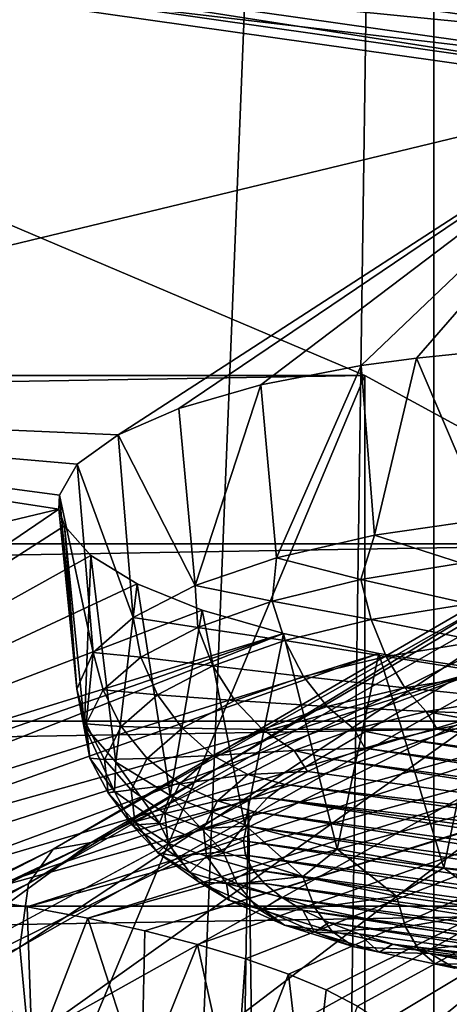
# Model space of a CAD drawing. Header units: millimetres. Extents: x -24 to 24, y 0 to 188.
# Tile 285 of 460: x 8.019 to 8.788, y 137.788 to 139.549. Entities that reach past the tile are written whole.
import ezdxf

# ---------------------------------------------------------------- set-up
doc = ezdxf.new("R2010")
doc.units = ezdxf.units.MM
doc.header["$LTSCALE"] = 58.620611
for name, color, linetype in [('160', 7, 'CONTINUOUS'), ('165', 7, 'CONTINUOUS'), ('169', 7, 'CONTINUOUS'), ('170', 7, 'CONTINUOUS'), ('214', 7, 'CONTINUOUS'), ('215', 7, 'CONTINUOUS'), ('227', 7, 'CONTINUOUS'), ('228', 7, 'CONTINUOUS'), ('279', 7, 'CONTINUOUS'), ('285', 7, 'CONTINUOUS'), ('286', 7, 'CONTINUOUS'), ('287', 7, 'CONTINUOUS'), ('288', 7, 'CONTINUOUS'), ('289', 7, 'CONTINUOUS'), ('31', 7, 'CONTINUOUS'), ('335', 7, 'CONTINUOUS'), ('346', 7, 'CONTINUOUS'), ('348', 7, 'CONTINUOUS')]:
    doc.layers.add(name, color=color, linetype=linetype)

msp = doc.modelspace()

# ---------------------------------------------------------------- linework, layer by layer
at = {"layer": '160', "color": 7, "linetype": 'CONTINUOUS'}
for points in [[(8.4286, 138.1523, 207.5564), (8.7983, 109.7218, 116.809), (9.1105, 138.5537, 207.7421), (8.4286, 138.1523, 207.5564)], [(7.7557, 137.7907, 207.3887), (7.935, 109.3477, 116.9269), (8.4286, 138.1523, 207.5564), (7.7557, 137.7907, 207.3887)], [(7.935, 109.3477, 116.9269), (8.7983, 109.7218, 116.809), (8.4286, 138.1523, 207.5564), (7.935, 109.3477, 116.9269)]]:
    msp.add_3dface(points, dxfattribs=at)
at = {"layer": '165', "color": 7, "linetype": 'CONTINUOUS'}
for points in [[(13.2011, 140.4506, 117.4982), (6.8726, 137.3402, 108.0969), (4.401, 140.4837, 117.4356), (13.2011, 140.4506, 117.4982)], [(13.1804, 137.3414, 108.1005), (6.8726, 137.3402, 108.0969), (13.2011, 140.4506, 117.4982), (13.1804, 137.3414, 108.1005)]]:
    msp.add_3dface(points, dxfattribs=at)
at = {"layer": '169', "color": 7, "linetype": 'CONTINUOUS'}
for points in [[(10.6996, 133.9622, 212.1443), (8.6714, 133.6929, 211.2902), (10.6344, 138.2221, 210.7215), (10.6996, 133.9622, 212.1443)], [(10.6344, 138.2221, 210.7215), (8.6714, 133.6929, 211.2902), (9.9362, 137.7099, 210.5408), (10.6344, 138.2221, 210.7215)]]:
    msp.add_3dface(points, dxfattribs=at)
at = {"layer": '170', "color": 7, "linetype": 'CONTINUOUS'}
for points in [[(8.147, 138.0767, 207.8256), (9.3596, 138.7896, 208.1598), (8.0791, 138.0651, 208.1683), (8.147, 138.0767, 207.8256)], [(9.3596, 138.7896, 208.1598), (9.2873, 138.767, 208.5011), (8.0791, 138.0651, 208.1683), (9.3596, 138.7896, 208.1598)], [(8.147, 138.0767, 207.8256), (9.1105, 138.5537, 207.7421), (9.3596, 138.7896, 208.1598), (8.147, 138.0767, 207.8256)], [(9.2424, 138.696, 208.8544), (8.0353, 138.0036, 208.5236), (9.2873, 138.767, 208.5011), (9.2424, 138.696, 208.8544)], [(9.2873, 138.767, 208.5011), (8.0353, 138.0036, 208.5236), (8.0791, 138.0651, 208.1683), (9.2873, 138.767, 208.5011)], [(9.2293, 138.5746, 209.2067), (8.0197, 137.8895, 208.8782), (9.2424, 138.696, 208.8544), (9.2293, 138.5746, 209.2067)], [(9.2424, 138.696, 208.8544), (8.0197, 137.8895, 208.8782), (8.0353, 138.0036, 208.5236), (9.2424, 138.696, 208.8544)], [(9.2293, 138.5746, 209.2067), (8.0348, 137.7243, 209.2177), (8.0197, 137.8895, 208.8782), (9.2293, 138.5746, 209.2067)], [(9.2507, 138.4047, 209.5435), (8.0348, 137.7243, 209.2177), (9.2293, 138.5746, 209.2067), (9.2507, 138.4047, 209.5435)], [(8.4286, 138.1523, 207.5564), (9.1105, 138.5537, 207.7421), (8.147, 138.0767, 207.8256), (8.4286, 138.1523, 207.5564)], [(9.2507, 138.4047, 209.5435), (8.0806, 137.5137, 209.5281), (8.0348, 137.7243, 209.2177), (9.2507, 138.4047, 209.5435)], [(9.3063, 138.1922, 209.8509), (8.0806, 137.5137, 209.5281), (9.2507, 138.4047, 209.5435), (9.3063, 138.1922, 209.8509)], [(9.3063, 138.1922, 209.8509), (8.1546, 137.267, 209.7975), (8.0806, 137.5137, 209.5281), (9.3063, 138.1922, 209.8509)], [(9.3933, 137.9463, 210.1173), (8.1546, 137.267, 209.7975), (9.3063, 138.1922, 209.8509), (9.3933, 137.9463, 210.1173)], [(7.7557, 137.7907, 207.3887), (8.4286, 138.1523, 207.5564), (8.147, 138.0767, 207.8256), (7.7557, 137.7907, 207.3887)], [(6.8838, 137.4509, 207.5303), (8.147, 138.0767, 207.8256), (6.8223, 137.45, 207.8744), (6.8838, 137.4509, 207.5303)], [(8.147, 138.0767, 207.8256), (8.0791, 138.0651, 208.1683), (6.8223, 137.45, 207.8744), (8.147, 138.0767, 207.8256)], [(6.8838, 137.4509, 207.5303), (7.7557, 137.7907, 207.3887), (8.147, 138.0767, 207.8256), (6.8838, 137.4509, 207.5303)], [(8.0353, 138.0036, 208.5236), (6.7814, 137.3977, 208.2315), (8.0791, 138.0651, 208.1683), (8.0353, 138.0036, 208.5236)], [(8.0791, 138.0651, 208.1683), (6.7814, 137.3977, 208.2315), (6.8223, 137.45, 207.8744), (8.0791, 138.0651, 208.1683)], [(8.0197, 137.8895, 208.8782), (6.7648, 137.2909, 208.5883), (8.0353, 138.0036, 208.5236), (8.0197, 137.8895, 208.8782)], [(8.0353, 138.0036, 208.5236), (6.7648, 137.2909, 208.5883), (6.7814, 137.3977, 208.2315), (8.0353, 138.0036, 208.5236)], [(9.3933, 137.9463, 210.1173), (8.5193, 137.1319, 210.0816), (8.1546, 137.267, 209.7975), (9.3933, 137.9463, 210.1173)], [(9.8062, 137.8581, 210.4176), (8.5193, 137.1319, 210.0816), (9.3933, 137.9463, 210.1173), (9.8062, 137.8581, 210.4176)], [(8.0197, 137.8895, 208.8782), (6.7745, 137.1306, 208.9303), (6.7648, 137.2909, 208.5883), (8.0197, 137.8895, 208.8782)], [(8.0348, 137.7243, 209.2177), (6.7745, 137.1306, 208.9303), (8.0197, 137.8895, 208.8782), (8.0348, 137.7243, 209.2177)], [(9.8062, 137.8581, 210.4176), (9.2442, 137.2428, 210.3763), (8.5193, 137.1319, 210.0816), (9.8062, 137.8581, 210.4176)]]:
    msp.add_3dface(points, dxfattribs=at)
at = {"layer": '214', "color": 7, "linetype": 'CONTINUOUS'}
for points in [[(7.416, 139.7531, 251.9457), (7.4427, 139.6807, 251.7136), (9.1396, 139.5123, 251.1817), (7.416, 139.7531, 251.9457)], [(7.4427, 139.6807, 251.7136), (9.1682, 139.4353, 250.9353), (9.1396, 139.5123, 251.1817), (7.4427, 139.6807, 251.7136)]]:
    msp.add_3dface(points, dxfattribs=at)
at = {"layer": '215', "color": 7, "linetype": 'CONTINUOUS'}
msp.add_3dface([(7.416, 139.7531, 251.9457), (9.1396, 139.5123, 251.1817), (9.1435, 139.5504, 251.2648), (7.416, 139.7531, 251.9457)], dxfattribs=at)
at = {"layer": '227', "color": 7, "linetype": 'CONTINUOUS'}
for points in [[(8.6366, 138.9125, 238.8042), (7.9747, 139.193, 239.6939), (-8.6366, 138.9125, 238.8042), (8.6366, 138.9125, 238.8042)], [(9.1899, 138.6114, 237.8494), (8.6366, 138.9125, 238.8042), (-9.1899, 138.6114, 237.8494), (9.1899, 138.6114, 237.8494)], [(-9.1899, 138.6114, 237.8494), (8.6366, 138.9125, 238.8042), (-8.6366, 138.9125, 238.8042), (-9.1899, 138.6114, 237.8494)], [(9.6276, 138.2937, 236.8416), (9.1899, 138.6114, 237.8494), (-9.6276, 138.2937, 236.8416), (9.6276, 138.2937, 236.8416)], [(-9.6276, 138.2937, 236.8416), (9.1899, 138.6114, 237.8494), (-9.1899, 138.6114, 237.8494), (-9.6276, 138.2937, 236.8416)], [(9.9443, 137.9631, 235.7933), (9.6276, 138.2937, 236.8416), (-9.9443, 137.9631, 235.7933), (9.9443, 137.9631, 235.7933)], [(-9.9443, 137.9631, 235.7933), (9.6276, 138.2937, 236.8416), (-9.6276, 138.2937, 236.8416), (-9.9443, 137.9631, 235.7933)], [(10.1359, 137.624, 234.7178), (9.9443, 137.9631, 235.7933), (-10.1359, 137.624, 234.7178), (10.1359, 137.624, 234.7178)], [(-10.1359, 137.624, 234.7178), (9.9443, 137.9631, 235.7933), (-9.9443, 137.9631, 235.7933), (-10.1359, 137.624, 234.7178)]]:
    msp.add_3dface(points, dxfattribs=at)
at = {"layer": '228', "color": 7, "linetype": 'CONTINUOUS'}
for points in [[(9.1682, 139.4353, 250.9353), (7.4427, 139.6807, 251.7136), (7.4431, 139.7055, 251.7056), (9.1682, 139.4353, 250.9353)], [(9.1686, 139.4601, 250.9273), (9.1682, 139.4353, 250.9353), (7.4431, 139.7055, 251.7056), (9.1686, 139.4601, 250.9273)]]:
    msp.add_3dface(points, dxfattribs=at)
at = {"layer": '279', "color": 7, "linetype": 'CONTINUOUS'}
for points in [[(7.4242, 139.666, 251.6695), (6.8428, 138.865, 248.8357), (9.1452, 139.4213, 250.8932), (7.4242, 139.666, 251.6695)], [(9.1452, 139.4213, 250.8932), (6.8428, 138.865, 248.8357), (8.1951, 138.8062, 248.7339), (9.1452, 139.4213, 250.8932)], [(8.304, 138.8534, 248.9155), (9.1452, 139.4213, 250.8932), (8.1951, 138.8062, 248.7339), (8.304, 138.8534, 248.9155)], [(8.4506, 138.8955, 249.0786), (9.1452, 139.4213, 250.8932), (8.304, 138.8534, 248.9155), (8.4506, 138.8955, 249.0786)], [(8.6299, 138.9299, 249.2132), (9.1452, 139.4213, 250.8932), (8.4506, 138.8955, 249.0786), (8.6299, 138.9299, 249.2132)], [(8.7288, 138.9434, 249.2672), (9.1452, 139.4213, 250.8932), (8.6299, 138.9299, 249.2132), (8.7288, 138.9434, 249.2672)], [(8.8328, 138.9542, 249.3115), (9.1452, 139.4213, 250.8932), (8.7288, 138.9434, 249.2672), (8.8328, 138.9542, 249.3115)], [(6.8428, 138.865, 248.8357), (6.151, 138.2093, 245.9858), (8.0895, 138.6732, 248.2267), (6.8428, 138.865, 248.8357)], [(6.8428, 138.865, 248.8357), (8.0895, 138.6732, 248.2267), (8.0903, 138.6982, 248.3216), (6.8428, 138.865, 248.8357)], [(8.1951, 138.8062, 248.7339), (6.8428, 138.865, 248.8357), (8.1221, 138.7534, 248.5315), (8.1951, 138.8062, 248.7339)], [(8.1221, 138.7534, 248.5315), (6.8428, 138.865, 248.8357), (8.0903, 138.6982, 248.3216), (8.1221, 138.7534, 248.5315)], [(6.151, 138.2093, 245.9858), (7.1583, 138.0393, 245.4479), (8.0895, 138.6732, 248.2267), (6.151, 138.2093, 245.9858)], [(8.0895, 138.6732, 248.2267), (7.1583, 138.0393, 245.4479), (8.0994, 138.6434, 248.1146), (8.0895, 138.6732, 248.2267)], [(8.0994, 138.6434, 248.1146), (7.1583, 138.0393, 245.4479), (8.1467, 138.5902, 247.9163), (8.0994, 138.6434, 248.1146)], [(8.1467, 138.5902, 247.9163), (7.1583, 138.0393, 245.4479), (8.2296, 138.5396, 247.7314), (8.1467, 138.5902, 247.9163)], [(8.2296, 138.5396, 247.7314), (7.1583, 138.0393, 245.4479), (8.3456, 138.4927, 247.5645), (8.2296, 138.5396, 247.7314)], [(8.3456, 138.4927, 247.5645), (7.1583, 138.0393, 245.4479), (8.4913, 138.4507, 247.4207), (8.3456, 138.4927, 247.5645)], [(8.4913, 138.4507, 247.4207), (7.1583, 138.0393, 245.4479), (7.298, 138.0358, 245.4674), (8.4913, 138.4507, 247.4207)], [(7.425, 138.0299, 245.4727), (8.4913, 138.4507, 247.4207), (7.298, 138.0358, 245.4674), (7.425, 138.0299, 245.4727)], [(8.6618, 138.4149, 247.3049), (8.4913, 138.4507, 247.4207), (7.425, 138.0299, 245.4727), (8.6618, 138.4149, 247.3049)], [(7.5516, 138.0213, 245.4662), (8.6618, 138.4149, 247.3049), (7.425, 138.0299, 245.4727), (7.5516, 138.0213, 245.4662)], [(8.8514, 138.3865, 247.2213), (8.6618, 138.4149, 247.3049), (7.5516, 138.0213, 245.4662), (8.8514, 138.3865, 247.2213)], [(7.6767, 138.0102, 245.4481), (8.8514, 138.3865, 247.2213), (7.5516, 138.0213, 245.4662), (7.6767, 138.0102, 245.4481)], [(7.7993, 137.9966, 245.4185), (8.8514, 138.3865, 247.2213), (7.6767, 138.0102, 245.4481), (7.7993, 137.9966, 245.4185)], [(9.0534, 138.3666, 247.1725), (8.8514, 138.3865, 247.2213), (7.7993, 137.9966, 245.4185), (9.0534, 138.3666, 247.1725)], [(7.9182, 137.9805, 245.3777), (9.0534, 138.3666, 247.1725), (7.7993, 137.9966, 245.4185), (7.9182, 137.9805, 245.3777)], [(9.2614, 138.3559, 247.16), (9.0534, 138.3666, 247.1725), (7.9182, 137.9805, 245.3777), (9.2614, 138.3559, 247.16)], [(9.6864, 138.3653, 247.2506), (9.6726, 138.3642, 247.245), (8.2429, 137.919, 245.1924), (9.6864, 138.3653, 247.2506)], [(8.3373, 137.8947, 245.1115), (9.6864, 138.3653, 247.2506), (8.2429, 137.919, 245.1924), (8.3373, 137.8947, 245.1115)], [(8.4232, 137.8688, 245.0221), (9.6864, 138.3653, 247.2506), (8.3373, 137.8947, 245.1115), (8.4232, 137.8688, 245.0221)], [(8.5001, 137.8416, 244.925), (9.6864, 138.3653, 247.2506), (8.4232, 137.8688, 245.0221), (8.5001, 137.8416, 244.925)], [(8.5671, 137.8133, 244.8211), (9.6864, 138.3653, 247.2506), (8.5001, 137.8416, 244.925), (8.5671, 137.8133, 244.8211)], [(8.6236, 137.7843, 244.7114), (9.6864, 138.3653, 247.2506), (8.5671, 137.8133, 244.8211), (8.6236, 137.7843, 244.7114)], [(8.669, 137.755, 244.5976), (9.6864, 138.3653, 247.2506), (8.6236, 137.7843, 244.7114), (8.669, 137.755, 244.5976)], [(8.7249, 137.6978, 244.3658), (9.6864, 138.3653, 247.2506), (8.669, 137.755, 244.5976), (8.7249, 137.6978, 244.3658)], [(8.7262, 137.6957, 244.3568), (9.6864, 138.3653, 247.2506), (8.7249, 137.6978, 244.3658), (8.7262, 137.6957, 244.3568)], [(9.6864, 138.3653, 247.2506), (8.7262, 137.6957, 244.3568), (10.7859, 138.1028, 246.4183), (9.6864, 138.3653, 247.2506)], [(8.0325, 137.9621, 245.3261), (9.2614, 138.3559, 247.16), (7.9182, 137.9805, 245.3777), (8.0325, 137.9621, 245.3261)], [(9.4695, 138.3549, 247.1841), (9.2614, 138.3559, 247.16), (8.0325, 137.9621, 245.3261), (9.4695, 138.3549, 247.1841)], [(8.141, 137.9415, 245.2642), (9.4695, 138.3549, 247.1841), (8.0325, 137.9621, 245.3261), (8.141, 137.9415, 245.2642)], [(9.6726, 138.3642, 247.245), (9.4695, 138.3549, 247.1841), (8.141, 137.9415, 245.2642), (9.6726, 138.3642, 247.245)], [(8.2429, 137.919, 245.1924), (9.6726, 138.3642, 247.245), (8.141, 137.9415, 245.2642), (8.2429, 137.919, 245.1924)], [(8.7262, 137.6957, 244.3568), (9.5781, 137.4602, 243.6099), (10.7859, 138.1028, 246.4183), (8.7262, 137.6957, 244.3568)]]:
    msp.add_3dface(points, dxfattribs=at)
at = {"layer": '285', "color": 7, "linetype": 'CONTINUOUS'}
for points in [[(8.8328, 138.9542, 249.3115), (8.7288, 138.9434, 249.2672), (8.8517, 138.6556, 249.3832), (8.8328, 138.9542, 249.3115)], [(8.6299, 138.9299, 249.2132), (8.4506, 138.8955, 249.0786), (8.4786, 138.5863, 249.1634), (8.6299, 138.9299, 249.2132)], [(8.6538, 138.6265, 249.2908), (8.6299, 138.9299, 249.2132), (8.4786, 138.5863, 249.1634), (8.6538, 138.6265, 249.2908)], [(8.7288, 138.9434, 249.2672), (8.6299, 138.9299, 249.2132), (8.6538, 138.6265, 249.2908), (8.7288, 138.9434, 249.2672)], [(8.8517, 138.6556, 249.3832), (8.7288, 138.9434, 249.2672), (8.6538, 138.6265, 249.2908), (8.8517, 138.6556, 249.3832)], [(8.4506, 138.8955, 249.0786), (8.304, 138.8534, 248.9155), (8.3328, 138.5366, 249.0058), (8.4506, 138.8955, 249.0786)], [(8.4786, 138.5863, 249.1634), (8.4506, 138.8955, 249.0786), (8.3328, 138.5366, 249.0058), (8.4786, 138.5863, 249.1634)], [(8.304, 138.8534, 248.9155), (8.1951, 138.8062, 248.7339), (8.3328, 138.5366, 249.0058), (8.304, 138.8534, 248.9155)], [(8.1951, 138.8062, 248.7339), (8.2221, 138.4793, 248.8241), (8.3328, 138.5366, 249.0058), (8.1951, 138.8062, 248.7339)]]:
    msp.add_3dface(points, dxfattribs=at)
at = {"layer": '286', "color": 7, "linetype": 'CONTINUOUS'}
for points in [[(8.8517, 138.6556, 249.3832), (8.6538, 138.6265, 249.2908), (8.8096, 138.5765, 249.373), (8.8517, 138.6556, 249.3832)], [(8.6538, 138.6265, 249.2908), (8.4786, 138.5863, 249.1634), (8.6296, 138.5473, 249.2802), (8.6538, 138.6265, 249.2908)], [(8.8096, 138.5765, 249.373), (8.6538, 138.6265, 249.2908), (8.6296, 138.5473, 249.2802), (8.8096, 138.5765, 249.373)], [(8.4786, 138.5863, 249.1634), (8.3328, 138.5366, 249.0058), (8.4706, 138.5086, 249.1575), (8.4786, 138.5863, 249.1634)], [(8.6296, 138.5473, 249.2802), (8.4786, 138.5863, 249.1634), (8.4706, 138.5086, 249.1575), (8.6296, 138.5473, 249.2802)], [(8.8096, 138.5765, 249.373), (8.6296, 138.5473, 249.2802), (8.8224, 138.5041, 249.3642), (8.8096, 138.5765, 249.373)], [(8.6296, 138.5473, 249.2802), (8.4706, 138.5086, 249.1575), (8.6478, 138.4757, 249.2742), (8.6296, 138.5473, 249.2802)], [(8.8224, 138.5041, 249.3642), (8.6296, 138.5473, 249.2802), (8.6478, 138.4757, 249.2742), (8.8224, 138.5041, 249.3642)], [(8.3328, 138.5366, 249.0058), (8.2221, 138.4793, 248.8241), (8.338, 138.4617, 249.0089), (8.3328, 138.5366, 249.0058)], [(8.4706, 138.5086, 249.1575), (8.3328, 138.5366, 249.0058), (8.338, 138.4617, 249.0089), (8.4706, 138.5086, 249.1575)], [(8.4706, 138.5086, 249.1575), (8.338, 138.4617, 249.0089), (8.4935, 138.4382, 249.1551), (8.4706, 138.5086, 249.1575)], [(8.6478, 138.4757, 249.2742), (8.4706, 138.5086, 249.1575), (8.4935, 138.4382, 249.1551), (8.6478, 138.4757, 249.2742)], [(8.8224, 138.5041, 249.3642), (8.6478, 138.4757, 249.2742), (8.8413, 138.4371, 249.339), (8.8224, 138.5041, 249.3642)], [(8.338, 138.4617, 249.0089), (8.2221, 138.4793, 248.8241), (8.2362, 138.4084, 248.8397), (8.338, 138.4617, 249.0089)], [(8.6478, 138.4757, 249.2742), (8.4935, 138.4382, 249.1551), (8.6745, 138.4099, 249.253), (8.6478, 138.4757, 249.2742)], [(8.8413, 138.4371, 249.339), (8.6478, 138.4757, 249.2742), (8.6745, 138.4099, 249.253), (8.8413, 138.4371, 249.339)], [(8.338, 138.4617, 249.0089), (8.2362, 138.4084, 248.8397), (8.3648, 138.3927, 249.0109), (8.338, 138.4617, 249.0089)], [(8.4935, 138.4382, 249.1551), (8.338, 138.4617, 249.0089), (8.3648, 138.3927, 249.0109), (8.4935, 138.4382, 249.1551)], [(8.4935, 138.4382, 249.1551), (8.3648, 138.3927, 249.0109), (8.527, 138.3741, 249.1392), (8.4935, 138.4382, 249.1551)], [(8.6745, 138.4099, 249.253), (8.4935, 138.4382, 249.1551), (8.527, 138.3741, 249.1392), (8.6745, 138.4099, 249.253)], [(8.8413, 138.4371, 249.339), (8.6745, 138.4099, 249.253), (8.865, 138.3795, 249.2989), (8.8413, 138.4371, 249.339)], [(8.2362, 138.4084, 248.8397), (8.266, 138.341, 248.8467), (8.3648, 138.3927, 249.0109), (8.2362, 138.4084, 248.8397)], [(8.6745, 138.4099, 249.253), (8.527, 138.3741, 249.1392), (8.708, 138.3539, 249.218), (8.6745, 138.4099, 249.253)], [(8.865, 138.3795, 249.2989), (8.6745, 138.4099, 249.253), (8.708, 138.3539, 249.218), (8.865, 138.3795, 249.2989)], [(8.3648, 138.3927, 249.0109), (8.266, 138.341, 248.8467), (8.4041, 138.3307, 249.0015), (8.3648, 138.3927, 249.0109)], [(8.527, 138.3741, 249.1392), (8.3648, 138.3927, 249.0109), (8.4041, 138.3307, 249.0015), (8.527, 138.3741, 249.1392)], [(8.527, 138.3741, 249.1392), (8.4041, 138.3307, 249.0015), (8.5692, 138.3202, 249.1109), (8.527, 138.3741, 249.1392)], [(8.708, 138.3539, 249.218), (8.527, 138.3741, 249.1392), (8.5692, 138.3202, 249.1109), (8.708, 138.3539, 249.218)], [(8.8921, 138.3348, 249.2464), (8.865, 138.3795, 249.2989), (8.708, 138.3539, 249.218), (8.8921, 138.3348, 249.2464)], [(8.7463, 138.3111, 249.1712), (8.708, 138.3539, 249.218), (8.5692, 138.3202, 249.1109), (8.7463, 138.3111, 249.1712)], [(8.7463, 138.3111, 249.1712), (8.8921, 138.3348, 249.2464), (8.708, 138.3539, 249.218), (8.7463, 138.3111, 249.1712)], [(8.266, 138.341, 248.8467), (8.3097, 138.2812, 248.8446), (8.4041, 138.3307, 249.0015), (8.266, 138.341, 248.8467)], [(8.4041, 138.3307, 249.0015), (8.3097, 138.2812, 248.8446), (8.4534, 138.2793, 248.9813), (8.4041, 138.3307, 249.0015)], [(8.5692, 138.3202, 249.1109), (8.4041, 138.3307, 249.0015), (8.4534, 138.2793, 248.9813), (8.5692, 138.3202, 249.1109)], [(8.7463, 138.3111, 249.1712), (8.9158, 138.3053, 249.1829), (8.8921, 138.3348, 249.2464), (8.7463, 138.3111, 249.1712)], [(8.6174, 138.2798, 249.0718), (8.5692, 138.3202, 249.1109), (8.4534, 138.2793, 248.9813), (8.6174, 138.2798, 249.0718)], [(8.6174, 138.2798, 249.0718), (8.7463, 138.3111, 249.1712), (8.5692, 138.3202, 249.1109), (8.6174, 138.2798, 249.0718)], [(8.6174, 138.2798, 249.0718), (8.7656, 138.2798, 249.102), (8.7463, 138.3111, 249.1712), (8.6174, 138.2798, 249.0718)], [(8.8385, 138.2937, 249.1462), (8.9158, 138.3053, 249.1829), (8.7463, 138.3111, 249.1712), (8.8385, 138.2937, 249.1462)], [(8.7656, 138.2798, 249.102), (8.8385, 138.2937, 249.1462), (8.7463, 138.3111, 249.1712), (8.7656, 138.2798, 249.102)], [(8.3097, 138.2812, 248.8446), (8.3646, 138.2328, 248.8336), (8.4534, 138.2793, 248.9813), (8.3097, 138.2812, 248.8446)], [(8.3646, 138.2328, 248.8336), (8.5099, 138.2418, 248.9514), (8.4534, 138.2793, 248.9813), (8.3646, 138.2328, 248.8336)], [(8.5099, 138.2418, 248.9514), (8.6174, 138.2798, 249.0718), (8.4534, 138.2793, 248.9813), (8.5099, 138.2418, 248.9514)], [(8.5099, 138.2418, 248.9514), (8.6363, 138.2454, 248.993), (8.6174, 138.2798, 249.0718), (8.5099, 138.2418, 248.9514)], [(8.698, 138.2636, 249.0507), (8.7656, 138.2798, 249.102), (8.6174, 138.2798, 249.0718), (8.698, 138.2636, 249.0507)], [(8.6363, 138.2454, 248.993), (8.698, 138.2636, 249.0507), (8.6174, 138.2798, 249.0718), (8.6363, 138.2454, 248.993)], [(8.4274, 138.1986, 248.8143), (8.5099, 138.2418, 248.9514), (8.3646, 138.2328, 248.8336), (8.4274, 138.1986, 248.8143)], [(8.4274, 138.1986, 248.8143), (8.5337, 138.2037, 248.8607), (8.5099, 138.2418, 248.9514), (8.4274, 138.1986, 248.8143)], [(8.5813, 138.2254, 248.9294), (8.6363, 138.2454, 248.993), (8.5099, 138.2418, 248.9514), (8.5813, 138.2254, 248.9294)], [(8.5337, 138.2037, 248.8607), (8.5813, 138.2254, 248.9294), (8.5099, 138.2418, 248.9514), (8.5337, 138.2037, 248.8607)], [(8.494, 138.1808, 248.7881), (8.5337, 138.2037, 248.8607), (8.4274, 138.1986, 248.8143), (8.494, 138.1808, 248.7881)]]:
    msp.add_3dface(points, dxfattribs=at)
at = {"layer": '287', "color": 7, "linetype": 'CONTINUOUS'}
for points in [[(10.0696, 138.0753, 248.4533), (8.7656, 138.2798, 249.102), (8.698, 138.2636, 249.0507), (10.0696, 138.0753, 248.4533)], [(10.0659, 138.1012, 248.5356), (8.8385, 138.2937, 249.1462), (8.7656, 138.2798, 249.102), (10.0659, 138.1012, 248.5356)], [(10.0696, 138.0753, 248.4533), (10.0659, 138.1012, 248.5356), (8.7656, 138.2798, 249.102), (10.0696, 138.0753, 248.4533)], [(10.0642, 138.0493, 248.3711), (8.698, 138.2636, 249.0507), (8.6363, 138.2454, 248.993), (10.0642, 138.0493, 248.3711)], [(10.0642, 138.0493, 248.3711), (10.0696, 138.0753, 248.4533), (8.698, 138.2636, 249.0507), (10.0642, 138.0493, 248.3711)], [(10.0498, 138.0237, 248.2898), (8.6363, 138.2454, 248.993), (8.5813, 138.2254, 248.9294), (10.0498, 138.0237, 248.2898)], [(10.0498, 138.0237, 248.2898), (10.0642, 138.0493, 248.3711), (8.6363, 138.2454, 248.993), (10.0498, 138.0237, 248.2898)], [(10.0266, 137.9987, 248.2105), (8.5813, 138.2254, 248.9294), (8.5337, 138.2037, 248.8607), (10.0266, 137.9987, 248.2105)], [(10.0266, 137.9987, 248.2105), (10.0498, 138.0237, 248.2898), (8.5813, 138.2254, 248.9294), (10.0266, 137.9987, 248.2105)], [(10.0266, 137.9987, 248.2105), (8.5337, 138.2037, 248.8607), (8.494, 138.1808, 248.7881), (10.0266, 137.9987, 248.2105)], [(9.995, 137.9747, 248.1343), (8.494, 138.1808, 248.7881), (8.4624, 138.1568, 248.7118), (9.995, 137.9747, 248.1343)], [(9.995, 137.9747, 248.1343), (10.0266, 137.9987, 248.2105), (8.494, 138.1808, 248.7881), (9.995, 137.9747, 248.1343)], [(8.4392, 138.1318, 248.6325), (9.9077, 137.9301, 247.9929), (8.4624, 138.1568, 248.7118), (8.4392, 138.1318, 248.6325)], [(9.9553, 137.9518, 248.0616), (9.995, 137.9747, 248.1343), (8.4624, 138.1568, 248.7118), (9.9553, 137.9518, 248.0616)], [(9.9077, 137.9301, 247.9929), (9.9553, 137.9518, 248.0616), (8.4624, 138.1568, 248.7118), (9.9077, 137.9301, 247.9929)], [(8.4248, 138.1061, 248.5512), (9.8527, 137.9101, 247.9293), (8.4392, 138.1318, 248.6325), (8.4248, 138.1061, 248.5512)], [(9.8527, 137.9101, 247.9293), (9.9077, 137.9301, 247.9929), (8.4392, 138.1318, 248.6325), (9.8527, 137.9101, 247.9293)], [(8.4194, 138.0802, 248.469), (9.791, 137.8919, 247.8716), (8.4248, 138.1061, 248.5512), (8.4194, 138.0802, 248.469)], [(9.791, 137.8919, 247.8716), (9.8527, 137.9101, 247.9293), (8.4248, 138.1061, 248.5512), (9.791, 137.8919, 247.8716)], [(9.7234, 137.8757, 247.8204), (9.791, 137.8919, 247.8716), (8.4194, 138.0802, 248.469), (9.7234, 137.8757, 247.8204)], [(8.4231, 138.0543, 248.3867), (9.7234, 137.8757, 247.8204), (8.4194, 138.0802, 248.469), (8.4231, 138.0543, 248.3867)], [(9.6505, 137.8617, 247.7761), (9.7234, 137.8757, 247.8204), (8.4231, 138.0543, 248.3867), (9.6505, 137.8617, 247.7761)], [(8.4358, 138.0286, 248.3052), (9.6505, 137.8617, 247.7761), (8.4231, 138.0543, 248.3867), (8.4358, 138.0286, 248.3052)], [(9.5732, 137.8502, 247.7394), (9.6505, 137.8617, 247.7761), (8.4358, 138.0286, 248.3052), (9.5732, 137.8502, 247.7394)], [(8.4573, 138.0034, 248.2254), (9.5732, 137.8502, 247.7394), (8.4358, 138.0286, 248.3052), (8.4573, 138.0034, 248.2254)], [(9.4922, 137.8411, 247.7105), (9.5732, 137.8502, 247.7394), (8.4573, 138.0034, 248.2254), (9.4922, 137.8411, 247.7105)], [(8.4875, 137.9791, 248.1482), (9.4922, 137.8411, 247.7105), (8.4573, 138.0034, 248.2254), (8.4875, 137.9791, 248.1482)], [(9.4086, 137.8346, 247.69), (9.4922, 137.8411, 247.7105), (8.4875, 137.9791, 248.1482), (9.4086, 137.8346, 247.69)], [(8.5259, 137.9558, 248.0744), (9.4086, 137.8346, 247.69), (8.4875, 137.9791, 248.1482), (8.5259, 137.9558, 248.0744)], [(9.3231, 137.8308, 247.6778), (9.4086, 137.8346, 247.69), (8.5259, 137.9558, 248.0744), (9.3231, 137.8308, 247.6778)], [(8.5723, 137.9339, 248.0048), (9.3231, 137.8308, 247.6778), (8.5259, 137.9558, 248.0744), (8.5723, 137.9339, 248.0048)], [(9.2368, 137.8296, 247.6743), (9.3231, 137.8308, 247.6778), (8.5723, 137.9339, 248.0048), (9.2368, 137.8296, 247.6743)], [(8.626, 137.9135, 247.9403), (9.2368, 137.8296, 247.6743), (8.5723, 137.9339, 248.0048), (8.626, 137.9135, 247.9403)], [(8.6865, 137.895, 247.8815), (9.2368, 137.8296, 247.6743), (8.626, 137.9135, 247.9403), (8.6865, 137.895, 247.8815)], [(9.1506, 137.8312, 247.6794), (9.2368, 137.8296, 247.6743), (8.6865, 137.895, 247.8815), (9.1506, 137.8312, 247.6794)], [(8.7531, 137.8784, 247.829), (9.1506, 137.8312, 247.6794), (8.6865, 137.895, 247.8815), (8.7531, 137.8784, 247.829)], [(9.0654, 137.8356, 247.693), (9.1506, 137.8312, 247.6794), (8.7531, 137.8784, 247.829), (9.0654, 137.8356, 247.693)], [(8.8251, 137.8641, 247.7835), (9.0654, 137.8356, 247.693), (8.7531, 137.8784, 247.829), (8.8251, 137.8641, 247.7835)]]:
    msp.add_3dface(points, dxfattribs=at)
at = {"layer": '288', "color": 7, "linetype": 'CONTINUOUS'}
for points in [[(8.2362, 138.4084, 248.8397), (8.2221, 138.4793, 248.8241), (8.1507, 138.4166, 248.6253), (8.2362, 138.4084, 248.8397)], [(8.1507, 138.4166, 248.6253), (8.1213, 138.351, 248.4171), (8.1379, 138.2895, 248.4627), (8.1507, 138.4166, 248.6253)], [(8.1688, 138.3503, 248.6555), (8.1507, 138.4166, 248.6253), (8.1379, 138.2895, 248.4627), (8.1688, 138.3503, 248.6555)], [(8.2362, 138.4084, 248.8397), (8.1507, 138.4166, 248.6253), (8.1688, 138.3503, 248.6555), (8.2362, 138.4084, 248.8397)], [(8.266, 138.341, 248.8467), (8.2362, 138.4084, 248.8397), (8.1688, 138.3503, 248.6555), (8.266, 138.341, 248.8467)], [(8.1213, 138.351, 248.4171), (8.135, 138.2849, 248.2073), (8.1448, 138.228, 248.2677), (8.1213, 138.351, 248.4171)], [(8.1379, 138.2895, 248.4627), (8.1213, 138.351, 248.4171), (8.1448, 138.228, 248.2677), (8.1379, 138.2895, 248.4627)], [(8.1688, 138.3503, 248.6555), (8.1379, 138.2895, 248.4627), (8.2006, 138.2846, 248.668), (8.1688, 138.3503, 248.6555)], [(8.266, 138.341, 248.8467), (8.1688, 138.3503, 248.6555), (8.2006, 138.2846, 248.668), (8.266, 138.341, 248.8467)], [(8.3097, 138.2812, 248.8446), (8.266, 138.341, 248.8467), (8.2006, 138.2846, 248.668), (8.3097, 138.2812, 248.8446)], [(8.135, 138.2849, 248.2073), (8.1914, 138.2208, 248.0042), (8.1891, 138.168, 248.0773), (8.135, 138.2849, 248.2073)], [(8.1448, 138.228, 248.2677), (8.135, 138.2849, 248.2073), (8.1891, 138.168, 248.0773), (8.1448, 138.228, 248.2677)], [(8.1379, 138.2895, 248.4627), (8.1448, 138.228, 248.2677), (8.1707, 138.2256, 248.4808), (8.1379, 138.2895, 248.4627)], [(8.2006, 138.2846, 248.668), (8.1379, 138.2895, 248.4627), (8.1707, 138.2256, 248.4808), (8.2006, 138.2846, 248.668)], [(8.2006, 138.2846, 248.668), (8.1707, 138.2256, 248.4808), (8.2472, 138.2274, 248.6739), (8.2006, 138.2846, 248.668)], [(8.3097, 138.2812, 248.8446), (8.2006, 138.2846, 248.668), (8.2472, 138.2274, 248.6739), (8.3097, 138.2812, 248.8446)], [(8.3646, 138.2328, 248.8336), (8.3097, 138.2812, 248.8446), (8.2472, 138.2274, 248.6739), (8.3646, 138.2328, 248.8336)], [(8.1448, 138.228, 248.2677), (8.1891, 138.168, 248.0773), (8.1773, 138.1659, 248.2916), (8.1448, 138.228, 248.2677)], [(8.1707, 138.2256, 248.4808), (8.1448, 138.228, 248.2677), (8.1773, 138.1659, 248.2916), (8.1707, 138.2256, 248.4808)], [(8.2472, 138.2274, 248.6739), (8.1707, 138.2256, 248.4808), (8.2186, 138.171, 248.4951), (8.2472, 138.2274, 248.6739)], [(8.1707, 138.2256, 248.4808), (8.1773, 138.1659, 248.2916), (8.2186, 138.171, 248.4951), (8.1707, 138.2256, 248.4808)], [(8.2472, 138.2274, 248.6739), (8.2186, 138.171, 248.4951), (8.3058, 138.1821, 248.6729), (8.2472, 138.2274, 248.6739)], [(8.3646, 138.2328, 248.8336), (8.2472, 138.2274, 248.6739), (8.3058, 138.1821, 248.6729), (8.3646, 138.2328, 248.8336)], [(8.4274, 138.1986, 248.8143), (8.3646, 138.2328, 248.8336), (8.3058, 138.1821, 248.6729), (8.4274, 138.1986, 248.8143)], [(8.1891, 138.168, 248.0773), (8.1914, 138.2208, 248.0042), (8.2694, 138.1114, 247.8978), (8.1891, 138.168, 248.0773)], [(8.1914, 138.2208, 248.0042), (8.2883, 138.1613, 247.8155), (8.2694, 138.1114, 247.8978), (8.1914, 138.2208, 248.0042)], [(8.3728, 138.1515, 248.6651), (8.4274, 138.1986, 248.8143), (8.3058, 138.1821, 248.6729), (8.3728, 138.1515, 248.6651)], [(8.494, 138.1808, 248.7881), (8.4274, 138.1986, 248.8143), (8.3728, 138.1515, 248.6651), (8.494, 138.1808, 248.7881)], [(8.3058, 138.1821, 248.6729), (8.2186, 138.171, 248.4951), (8.2789, 138.129, 248.5046), (8.3058, 138.1821, 248.6729)], [(8.3728, 138.1515, 248.6651), (8.3058, 138.1821, 248.6729), (8.2789, 138.129, 248.5046), (8.3728, 138.1515, 248.6651)], [(8.4624, 138.1568, 248.7118), (8.494, 138.1808, 248.7881), (8.3728, 138.1515, 248.6651), (8.4624, 138.1568, 248.7118)], [(8.2186, 138.171, 248.4951), (8.1773, 138.1659, 248.2916), (8.225, 138.114, 248.3143), (8.2186, 138.171, 248.4951)], [(8.1773, 138.1659, 248.2916), (8.1891, 138.168, 248.0773), (8.2203, 138.1077, 248.1068), (8.1773, 138.1659, 248.2916)], [(8.1773, 138.1659, 248.2916), (8.2203, 138.1077, 248.1068), (8.225, 138.114, 248.3143), (8.1773, 138.1659, 248.2916)], [(8.1891, 138.168, 248.0773), (8.2694, 138.1114, 247.8978), (8.2203, 138.1077, 248.1068), (8.1891, 138.168, 248.0773)], [(8.2186, 138.171, 248.4951), (8.225, 138.114, 248.3143), (8.2789, 138.129, 248.5046), (8.2186, 138.171, 248.4951)], [(8.2694, 138.1114, 247.8978), (8.2883, 138.1613, 247.8155), (8.3829, 138.0602, 247.7355), (8.2694, 138.1114, 247.8978)], [(8.2883, 138.1613, 247.8155), (8.4219, 138.1086, 247.6484), (8.3829, 138.0602, 247.7355), (8.2883, 138.1613, 247.8155)], [(8.4392, 138.1318, 248.6325), (8.4624, 138.1568, 248.7118), (8.3728, 138.1515, 248.6651), (8.4392, 138.1318, 248.6325)], [(8.3478, 138.1022, 248.5088), (8.3728, 138.1515, 248.6651), (8.2789, 138.129, 248.5046), (8.3478, 138.1022, 248.5088)], [(8.3478, 138.1022, 248.5088), (8.4392, 138.1318, 248.6325), (8.3728, 138.1515, 248.6651), (8.3478, 138.1022, 248.5088)], [(8.2789, 138.129, 248.5046), (8.225, 138.114, 248.3143), (8.2849, 138.0754, 248.3345), (8.2789, 138.129, 248.5046)], [(8.3478, 138.1022, 248.5088), (8.2789, 138.129, 248.5046), (8.2849, 138.0754, 248.3345), (8.3478, 138.1022, 248.5088)], [(8.4248, 138.1061, 248.5512), (8.4392, 138.1318, 248.6325), (8.3478, 138.1022, 248.5088), (8.4248, 138.1061, 248.5512)], [(8.225, 138.114, 248.3143), (8.2203, 138.1077, 248.1068), (8.2661, 138.0583, 248.1378), (8.225, 138.114, 248.3143)], [(8.2203, 138.1077, 248.1068), (8.2694, 138.1114, 247.8978), (8.2982, 138.0527, 247.9327), (8.2203, 138.1077, 248.1068)], [(8.2203, 138.1077, 248.1068), (8.2982, 138.0527, 247.9327), (8.2661, 138.0583, 248.1378), (8.2203, 138.1077, 248.1068)], [(8.225, 138.114, 248.3143), (8.2661, 138.0583, 248.1378), (8.2849, 138.0754, 248.3345), (8.225, 138.114, 248.3143)], [(8.2694, 138.1114, 247.8978), (8.3829, 138.0602, 247.7355), (8.2982, 138.0527, 247.9327), (8.2694, 138.1114, 247.8978)], [(8.3534, 138.0524, 248.3508), (8.3478, 138.1022, 248.5088), (8.2849, 138.0754, 248.3345), (8.3534, 138.0524, 248.3508)], [(8.4194, 138.0802, 248.469), (8.4248, 138.1061, 248.5512), (8.3478, 138.1022, 248.5088), (8.4194, 138.0802, 248.469)], [(8.3534, 138.0524, 248.3508), (8.4194, 138.0802, 248.469), (8.3478, 138.1022, 248.5088), (8.3534, 138.0524, 248.3508)], [(8.3829, 138.0602, 247.7355), (8.4219, 138.1086, 247.6484), (8.5257, 138.0162, 247.5958), (8.3829, 138.0602, 247.7355)], [(8.4219, 138.1086, 247.6484), (8.5871, 138.0648, 247.5093), (8.5257, 138.0162, 247.5958), (8.4219, 138.1086, 247.6484)], [(8.2849, 138.0754, 248.3345), (8.2661, 138.0583, 248.1378), (8.3236, 138.023, 248.1683), (8.2849, 138.0754, 248.3345)], [(8.3534, 138.0524, 248.3508), (8.2849, 138.0754, 248.3345), (8.3236, 138.023, 248.1683), (8.3534, 138.0524, 248.3508)], [(8.4231, 138.0543, 248.3867), (8.4194, 138.0802, 248.469), (8.3534, 138.0524, 248.3508), (8.4231, 138.0543, 248.3867)], [(8.2661, 138.0583, 248.1378), (8.2982, 138.0527, 247.9327), (8.3405, 138.0059, 247.9714), (8.2661, 138.0583, 248.1378)], [(8.2661, 138.0583, 248.1378), (8.3405, 138.0059, 247.9714), (8.3236, 138.023, 248.1683), (8.2661, 138.0583, 248.1378)], [(8.2982, 138.0527, 247.9327), (8.3829, 138.0602, 247.7355), (8.4083, 138.0031, 247.7751), (8.2982, 138.0527, 247.9327)], [(8.2982, 138.0527, 247.9327), (8.4083, 138.0031, 247.7751), (8.3405, 138.0059, 247.9714), (8.2982, 138.0527, 247.9327)], [(8.3893, 138.0038, 248.1965), (8.3534, 138.0524, 248.3508), (8.3236, 138.023, 248.1683), (8.3893, 138.0038, 248.1965)], [(8.4358, 138.0286, 248.3052), (8.4231, 138.0543, 248.3867), (8.3534, 138.0524, 248.3508), (8.4358, 138.0286, 248.3052)], [(8.3893, 138.0038, 248.1965), (8.4358, 138.0286, 248.3052), (8.3534, 138.0524, 248.3508), (8.3893, 138.0038, 248.1965)], [(8.3829, 138.0602, 247.7355), (8.5257, 138.0162, 247.5958), (8.4083, 138.0031, 247.7751), (8.3829, 138.0602, 247.7355)], [(8.5257, 138.0162, 247.5958), (8.5871, 138.0648, 247.5093), (8.693, 137.9808, 247.4836), (8.5257, 138.0162, 247.5958)], [(8.5871, 138.0648, 247.5093), (8.7776, 138.0315, 247.4037), (8.693, 137.9808, 247.4836), (8.5871, 138.0648, 247.5093)], [(8.693, 137.9808, 247.4836), (8.7776, 138.0315, 247.4037), (8.879, 137.9552, 247.4025), (8.693, 137.9808, 247.4836)], [(8.7776, 138.0315, 247.4037), (8.986, 138.01, 247.3356), (8.879, 137.9552, 247.4025), (8.7776, 138.0315, 247.4037)], [(8.3893, 138.0038, 248.1965), (8.3236, 138.023, 248.1683), (8.3936, 137.9736, 248.0117), (8.3893, 138.0038, 248.1965)], [(8.3236, 138.023, 248.1683), (8.3405, 138.0059, 247.9714), (8.3936, 137.9736, 248.0117), (8.3236, 138.023, 248.1683)], [(8.4573, 138.0034, 248.2254), (8.4358, 138.0286, 248.3052), (8.3893, 138.0038, 248.1965), (8.4573, 138.0034, 248.2254)], [(8.4083, 138.0031, 247.7751), (8.5257, 138.0162, 247.5958), (8.5469, 137.9603, 247.6396), (8.4083, 138.0031, 247.7751)], [(8.5257, 138.0162, 247.5958), (8.693, 137.9808, 247.4836), (8.5469, 137.9603, 247.6396), (8.5257, 138.0162, 247.5958)], [(8.3405, 138.0059, 247.9714), (8.4083, 138.0031, 247.7751), (8.4457, 137.9584, 247.8209), (8.3405, 138.0059, 247.9714)], [(8.3405, 138.0059, 247.9714), (8.4457, 137.9584, 247.8209), (8.3936, 137.9736, 248.0117), (8.3405, 138.0059, 247.9714)], [(8.4875, 137.9791, 248.1482), (8.4573, 138.0034, 248.2254), (8.3893, 138.0038, 248.1965), (8.4875, 137.9791, 248.1482)], [(8.4543, 137.9579, 248.051), (8.4875, 137.9791, 248.1482), (8.3893, 138.0038, 248.1965), (8.4543, 137.9579, 248.051)], [(8.4543, 137.9579, 248.051), (8.3893, 138.0038, 248.1965), (8.3936, 137.9736, 248.0117), (8.4543, 137.9579, 248.051)], [(8.4083, 138.0031, 247.7751), (8.5469, 137.9603, 247.6396), (8.4457, 137.9584, 247.8209), (8.4083, 138.0031, 247.7751)], [(8.5259, 137.9558, 248.0744), (8.4875, 137.9791, 248.1482), (8.4543, 137.9579, 248.051), (8.5259, 137.9558, 248.0744)], [(8.5469, 137.9603, 247.6396), (8.693, 137.9808, 247.4836), (8.7093, 137.926, 247.5306), (8.5469, 137.9603, 247.6396)], [(8.693, 137.9808, 247.4836), (8.879, 137.9552, 247.4025), (8.7093, 137.926, 247.5306), (8.693, 137.9808, 247.4836)], [(8.4543, 137.9579, 248.051), (8.3936, 137.9736, 248.0117), (8.4926, 137.9289, 247.87), (8.4543, 137.9579, 248.051)], [(8.3936, 137.9736, 248.0117), (8.4457, 137.9584, 247.8209), (8.4926, 137.9289, 247.87), (8.3936, 137.9736, 248.0117)], [(8.4457, 137.9584, 247.8209), (8.5469, 137.9603, 247.6396), (8.5781, 137.9176, 247.6914), (8.4457, 137.9584, 247.8209)], [(8.5469, 137.9603, 247.6396), (8.7093, 137.926, 247.5306), (8.5781, 137.9176, 247.6914), (8.5469, 137.9603, 247.6396)], [(8.4457, 137.9584, 247.8209), (8.5781, 137.9176, 247.6914), (8.4926, 137.9289, 247.87), (8.4457, 137.9584, 247.8209)], [(8.5463, 137.9165, 247.9195), (8.5259, 137.9558, 248.0744), (8.4543, 137.9579, 248.051), (8.5463, 137.9165, 247.9195)], [(8.5463, 137.9165, 247.9195), (8.4543, 137.9579, 248.051), (8.4926, 137.9289, 247.87), (8.5463, 137.9165, 247.9195)], [(8.5723, 137.9339, 248.0048), (8.5259, 137.9558, 248.0744), (8.5463, 137.9165, 247.9195), (8.5723, 137.9339, 248.0048)], [(8.7093, 137.926, 247.5306), (8.879, 137.9552, 247.4025), (8.8898, 137.9012, 247.452), (8.7093, 137.926, 247.5306)], [(8.5463, 137.9165, 247.9195), (8.4926, 137.9289, 247.87), (8.6172, 137.8905, 247.7481), (8.5463, 137.9165, 247.9195)], [(8.4926, 137.9289, 247.87), (8.5781, 137.9176, 247.6914), (8.6172, 137.8905, 247.7481), (8.4926, 137.9289, 247.87)], [(8.626, 137.9135, 247.9403), (8.5723, 137.9339, 248.0048), (8.5463, 137.9165, 247.9195), (8.626, 137.9135, 247.9403)], [(8.5781, 137.9176, 247.6914), (8.7093, 137.926, 247.5306), (8.7332, 137.8848, 247.5873), (8.5781, 137.9176, 247.6914)], [(8.7093, 137.926, 247.5306), (8.8898, 137.9012, 247.452), (8.7332, 137.8848, 247.5873), (8.7093, 137.926, 247.5306)], [(8.662, 137.8808, 247.8063), (8.626, 137.9135, 247.9403), (8.5463, 137.9165, 247.9195), (8.662, 137.8808, 247.8063)], [(8.662, 137.8808, 247.8063), (8.5463, 137.9165, 247.9195), (8.6172, 137.8905, 247.7481), (8.662, 137.8808, 247.8063)], [(8.5781, 137.9176, 247.6914), (8.7332, 137.8848, 247.5873), (8.6172, 137.8905, 247.7481), (8.5781, 137.9176, 247.6914)], [(8.6865, 137.895, 247.8815), (8.626, 137.9135, 247.9403), (8.662, 137.8808, 247.8063), (8.6865, 137.895, 247.8815)], [(8.662, 137.8808, 247.8063), (8.6172, 137.8905, 247.7481), (8.7632, 137.8596, 247.6502), (8.662, 137.8808, 247.8063)], [(8.6172, 137.8905, 247.7481), (8.7332, 137.8848, 247.5873), (8.7632, 137.8596, 247.6502), (8.6172, 137.8905, 247.7481)], [(8.7531, 137.8784, 247.829), (8.6865, 137.895, 247.8815), (8.662, 137.8808, 247.8063), (8.7531, 137.8784, 247.829)], [(8.7332, 137.8848, 247.5873), (8.8898, 137.9012, 247.452), (8.9057, 137.8611, 247.5122), (8.7332, 137.8848, 247.5873)], [(8.7976, 137.8521, 247.7153), (8.7531, 137.8784, 247.829), (8.662, 137.8808, 247.8063), (8.7976, 137.8521, 247.7153)], [(8.7976, 137.8521, 247.7153), (8.662, 137.8808, 247.8063), (8.7632, 137.8596, 247.6502), (8.7976, 137.8521, 247.7153)], [(8.7332, 137.8848, 247.5873), (8.9057, 137.8611, 247.5122), (8.7632, 137.8596, 247.6502), (8.7332, 137.8848, 247.5873)], [(8.8251, 137.8641, 247.7835), (8.7531, 137.8784, 247.829), (8.7976, 137.8521, 247.7153), (8.8251, 137.8641, 247.7835)], [(8.7632, 137.8596, 247.6502), (8.9057, 137.8611, 247.5122), (8.9256, 137.8373, 247.5795), (8.7632, 137.8596, 247.6502)], [(8.7976, 137.8521, 247.7153), (8.7632, 137.8596, 247.6502), (8.9256, 137.8373, 247.5795), (8.7976, 137.8521, 247.7153)]]:
    msp.add_3dface(points, dxfattribs=at)
at = {"layer": '289', "color": 7, "linetype": 'CONTINUOUS'}
for points in [[(8.1951, 138.8062, 248.7339), (8.1221, 138.7534, 248.5315), (8.2221, 138.4793, 248.8241), (8.1951, 138.8062, 248.7339)], [(8.1221, 138.7534, 248.5315), (8.0903, 138.6982, 248.3216), (8.1507, 138.4166, 248.6253), (8.1221, 138.7534, 248.5315)], [(8.2221, 138.4793, 248.8241), (8.1221, 138.7534, 248.5315), (8.1507, 138.4166, 248.6253), (8.2221, 138.4793, 248.8241)], [(8.0903, 138.6982, 248.3216), (8.0895, 138.6732, 248.2267), (8.1213, 138.351, 248.4171), (8.0903, 138.6982, 248.3216)], [(8.0903, 138.6982, 248.3216), (8.1213, 138.351, 248.4171), (8.1507, 138.4166, 248.6253), (8.0903, 138.6982, 248.3216)], [(8.0895, 138.6732, 248.2267), (8.0994, 138.6434, 248.1146), (8.1213, 138.351, 248.4171), (8.0895, 138.6732, 248.2267)], [(8.0994, 138.6434, 248.1146), (8.1467, 138.5902, 247.9163), (8.135, 138.2849, 248.2073), (8.0994, 138.6434, 248.1146)], [(8.0994, 138.6434, 248.1146), (8.135, 138.2849, 248.2073), (8.1213, 138.351, 248.4171), (8.0994, 138.6434, 248.1146)], [(8.1467, 138.5902, 247.9163), (8.1914, 138.2208, 248.0042), (8.135, 138.2849, 248.2073), (8.1467, 138.5902, 247.9163)], [(8.1467, 138.5902, 247.9163), (8.2296, 138.5396, 247.7314), (8.1914, 138.2208, 248.0042), (8.1467, 138.5902, 247.9163)], [(8.2296, 138.5396, 247.7314), (8.2883, 138.1613, 247.8155), (8.1914, 138.2208, 248.0042), (8.2296, 138.5396, 247.7314)], [(8.2296, 138.5396, 247.7314), (8.3456, 138.4927, 247.5645), (8.2883, 138.1613, 247.8155), (8.2296, 138.5396, 247.7314)], [(8.3456, 138.4927, 247.5645), (8.4219, 138.1086, 247.6484), (8.2883, 138.1613, 247.8155), (8.3456, 138.4927, 247.5645)], [(8.3456, 138.4927, 247.5645), (8.4913, 138.4507, 247.4207), (8.4219, 138.1086, 247.6484), (8.3456, 138.4927, 247.5645)], [(8.4913, 138.4507, 247.4207), (8.5871, 138.0648, 247.5093), (8.4219, 138.1086, 247.6484), (8.4913, 138.4507, 247.4207)], [(8.4913, 138.4507, 247.4207), (8.6618, 138.4149, 247.3049), (8.5871, 138.0648, 247.5093), (8.4913, 138.4507, 247.4207)], [(8.6618, 138.4149, 247.3049), (8.7776, 138.0315, 247.4037), (8.5871, 138.0648, 247.5093), (8.6618, 138.4149, 247.3049)], [(8.6618, 138.4149, 247.3049), (8.8514, 138.3865, 247.2213), (8.7776, 138.0315, 247.4037), (8.6618, 138.4149, 247.3049)], [(8.8514, 138.3865, 247.2213), (8.986, 138.01, 247.3356), (8.7776, 138.0315, 247.4037), (8.8514, 138.3865, 247.2213)]]:
    msp.add_3dface(points, dxfattribs=at)
at = {"layer": '31', "color": 7, "linetype": 'CONTINUOUS'}
for points in [[(6.6363, 148, 23.3243), (7.7949, 123.9909, 22.963), (8.7601, 148, 22.6125), (6.6363, 148, 23.3243)], [(8.7601, 0.5, -22.6125), (6.6363, 0.5, -23.3243), (8.7601, 148, -22.6125), (8.7601, 0.5, -22.6125)], [(8.7601, 148, -22.6125), (6.6363, 0.5, -23.3243), (6.6363, 148, -23.3243), (8.7601, 148, -22.6125)], [(7.7949, 123.9909, 22.963), (9.6437, 123.9909, 22.25), (8.7601, 148, 22.6125), (7.7949, 123.9909, 22.963)], [(8.7601, 148, 22.6125), (9.6437, 123.9909, 22.25), (10.8092, 148, 21.7077), (8.7601, 148, 22.6125)], [(10.8092, 0.5, -21.7077), (8.7601, 0.5, -22.6125), (10.8092, 148, -21.7077), (10.8092, 0.5, -21.7077)], [(10.8092, 148, -21.7077), (8.7601, 0.5, -22.6125), (8.7601, 148, -22.6125), (10.8092, 148, -21.7077)]]:
    msp.add_3dface(points, dxfattribs=at)
at = {"layer": '335', "color": 7, "linetype": 'CONTINUOUS'}
for points in [[(8.0424, 137.6857, 245.3614), (7.9182, 137.9805, 245.3777), (7.8261, 137.7152, 245.4547), (8.0424, 137.6857, 245.3614)], [(8.0325, 137.9621, 245.3261), (7.9182, 137.9805, 245.3777), (8.0424, 137.6857, 245.3614), (8.0325, 137.9621, 245.3261)], [(8.141, 137.9415, 245.2642), (8.0325, 137.9621, 245.3261), (8.0424, 137.6857, 245.3614), (8.141, 137.9415, 245.2642)], [(8.2369, 137.6448, 245.2317), (8.141, 137.9415, 245.2642), (8.0424, 137.6857, 245.3614), (8.2369, 137.6448, 245.2317)], [(8.2429, 137.919, 245.1924), (8.141, 137.9415, 245.2642), (8.2369, 137.6448, 245.2317), (8.2429, 137.919, 245.1924)], [(8.3373, 137.8947, 245.1115), (8.2429, 137.919, 245.1924), (8.2369, 137.6448, 245.2317), (8.3373, 137.8947, 245.1115)], [(8.4032, 137.5939, 245.0702), (8.3373, 137.8947, 245.1115), (8.2369, 137.6448, 245.2317), (8.4032, 137.5939, 245.0702)], [(8.4232, 137.8688, 245.0221), (8.3373, 137.8947, 245.1115), (8.4032, 137.5939, 245.0702), (8.4232, 137.8688, 245.0221)], [(8.5001, 137.8416, 244.925), (8.4232, 137.8688, 245.0221), (8.4032, 137.5939, 245.0702), (8.5001, 137.8416, 244.925)], [(8.5356, 137.5346, 244.8822), (8.5001, 137.8416, 244.925), (8.4032, 137.5939, 245.0702), (8.5356, 137.5346, 244.8822)], [(8.5671, 137.8133, 244.8211), (8.5001, 137.8416, 244.925), (8.5356, 137.5346, 244.8822), (8.5671, 137.8133, 244.8211)], [(8.6236, 137.7843, 244.7114), (8.5671, 137.8133, 244.8211), (8.5356, 137.5346, 244.8822), (8.6236, 137.7843, 244.7114)]]:
    msp.add_3dface(points, dxfattribs=at)
at = {"layer": '346', "color": 7, "linetype": 'CONTINUOUS'}
for points in [[(7.9747, 139.193, 239.6939), (8.6366, 138.9125, 238.8042), (7.9747, 137.3349, 240.2797), (7.9747, 139.193, 239.6939)], [(8.6366, 138.9125, 238.8042), (8.6366, 137.0544, 239.39), (7.9747, 137.3349, 240.2797), (8.6366, 138.9125, 238.8042)], [(8.6366, 138.9125, 238.8042), (9.1899, 138.6114, 237.8494), (8.6366, 137.0544, 239.39), (8.6366, 138.9125, 238.8042)], [(9.1899, 138.6114, 237.8494), (9.1899, 136.7534, 238.4353), (8.6366, 137.0544, 239.39), (9.1899, 138.6114, 237.8494)]]:
    msp.add_3dface(points, dxfattribs=at)
at = {"layer": '348', "color": 7, "linetype": 'CONTINUOUS'}
for points in [[(9.1686, 139.4601, 250.9273), (7.4431, 139.7055, 251.7056), (7.4242, 139.666, 251.6695), (9.1686, 139.4601, 250.9273)], [(9.1686, 139.4601, 250.9273), (7.4242, 139.666, 251.6695), (9.1452, 139.4213, 250.8932), (9.1686, 139.4601, 250.9273)]]:
    msp.add_3dface(points, dxfattribs=at)

doc.saveas('drawing.dxf')
